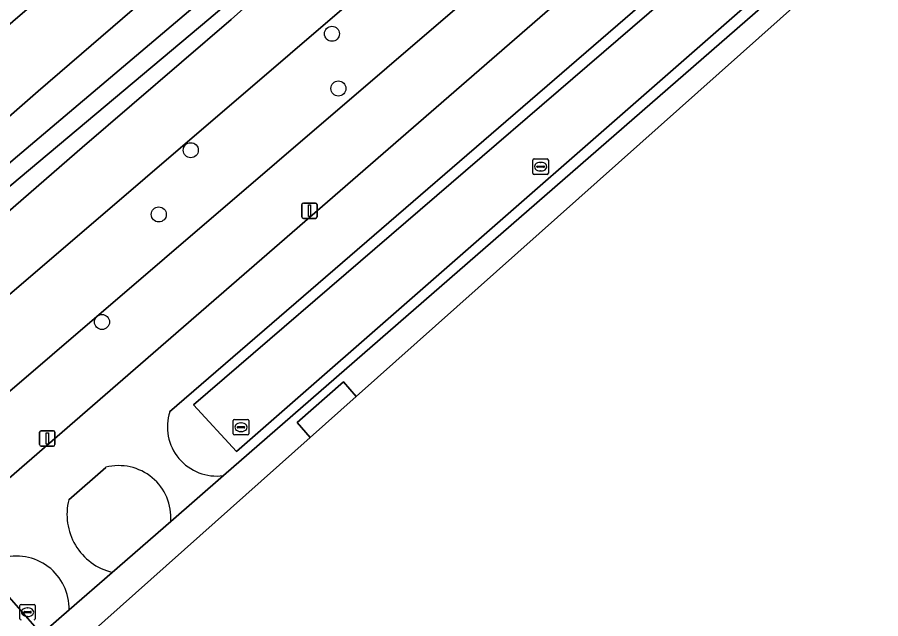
# Model space of a CAD drawing. Extents: x 155018 to 156648, y 383979 to 385733.
# Drawn here: x 156183 to 156239.1, y 384295.9 to 384335 of the extents above; entities that cross this region are included whole.
import ezdxf

# ---------------------------------------------------------------- set-up
doc = ezdxf.new("R2010")
doc.units = 0
for name, color, linetype in [('IMGEO_Berm_groen', 7, 'Continuous'), ('IMGEO_Boom', 7, 'Continuous'), ('IMGEO_Fietspad_gesloten', 7, 'Continuous'), ('IMGEO_Greppel_droge_sloot', 7, 'Continuous'), ('IMGEO_Groenvoorziening', 7, 'Continuous'), ('IMGEO_Kolk', 7, 'Continuous'), ('IMGEO_Lichtmast', 7, 'Continuous'), ('IMGEO_Loofbos', 7, 'Continuous'), ('IMGEO_Oever', 7, 'Continuous'), ('IMGEO_Rijbaan_lokaal_gesloten', 7, 'Continuous'), ('IMGEO_Rijbaan_lokaal_open', 7, 'Continuous'), ('IMGEO_Verkeerseiland_groen', 7, 'Continuous'), ('IMGEO_Waterloop', 7, 'Continuous')]:
    doc.layers.add(name, color=color, linetype=linetype)

msp = doc.modelspace()

# ---------------------------------------------------------------- linework, layer by layer
at = {"layer": 'IMGEO_Berm_groen'}
for points in [[(156214.35, 384338.025), (156134.617, 384269.644), (156128.031, 384277.497), (156123.05, 384283.437), (156200.868, 384350.384)], [(156236.457, 384347.12), (156227.605, 384339.354), (156192.925, 384309.395)], [(156133.424, 384262.426), (156142.806, 384270.572), (156179.673, 384302.64), (156225.198, 384342.177)], [(156196.415, 384305.237), (156238.323, 384341.737)], [(156150.342, 384265.11), (156186.389, 384296.505)]]:
    msp.add_lwpolyline(points, dxfattribs=at)
for points in [[(156194.464, 384309.843), (156235.876, 384345.481), (156238.28, 384342.7), (156197.268, 384306.809)], [(156142.745, 384264.974), (156181.408, 384298.551), (156184.153, 384295.426), (156145.486, 384261.812)]]:
    msp.add_lwpolyline(points, close=True, dxfattribs=at)
for centre, radius, start, end in [((156195.989, 384308.423), 3.214, 162.3927, 277.6239), ((156182.968, 384296.59), 3.422, 358.5708, 107.2319)]:
    msp.add_arc(centre, radius, start, end, dxfattribs=at)
at = {"layer": 'IMGEO_Boom'}
for centre in [(156203.474, 384333.959), (156203.892, 384330.402), (156194.298, 384326.39), (156192.217, 384322.217), (156188.525, 384315.225)]:
    msp.add_circle(centre, 0.489, dxfattribs=at)
at = {"layer": 'IMGEO_Fietspad_gesloten'}
for points in [[(156192.925, 384309.395), (156227.605, 384339.354), (156225.198, 384342.177), (156179.673, 384302.64), (156142.806, 384270.572), (156133.424, 384262.426), (156133.419, 384262.42), (156128.329, 384257.837)], [(156186.371, 384303.671), (156188.77, 384305.777)], [(156193, 384302.263), (156196.415, 384305.237)], [(156186.389, 384296.505), (156189.197, 384298.951)]]:
    msp.add_lwpolyline(points, dxfattribs=at)
for centre, radius, start, end in [((156195.989, 384308.423), 3.214, 162.3927, 277.6239), ((156189.622, 384302.499), 3.387, 355.9993, 104.5657), ((156190.116, 384302.707), 3.867, 165.5665, 256.2539), ((156182.968, 384296.59), 3.422, 358.5708, 107.2319)]:
    msp.add_arc(centre, radius, start, end, dxfattribs=at)
at = {"layer": 'IMGEO_Greppel_droge_sloot'}
for points in [[(156197.268, 384306.809), (156238.28, 384342.7), (156235.876, 384345.481), (156194.464, 384309.843)], [(156145.486, 384261.812), (156184.153, 384295.426), (156181.408, 384298.551), (156142.745, 384264.974)]]:
    msp.add_lwpolyline(points, close=True, dxfattribs=at)
at = {"layer": 'IMGEO_Groenvoorziening'}
msp.add_lwpolyline([(156215.271, 384350.586), (156212.547, 384348.449), (156209.975, 384346.566), (156206.373, 384343.345), (156196.913, 384334.897), (156187.241, 384326.576), (156180.422, 384320.643), (156174.984, 384315.679), (156163.418, 384306.011), (156157.275, 384300.791), (156150.71, 384295.249), (156140.606, 384286.194), (156134.174, 384280.068), (156133.229, 384279.084), (156132.685, 384278.599), (156134.612, 384275.951), (156219.615, 384348.849), (156217.036, 384352.009)], close=True, dxfattribs=at)
at = {"layer": 'IMGEO_Kolk'}
for p, q in [((156216.537, 384324.895), (156216.537, 384325.747)), ((156216.612, 384325.821), (156217.464, 384325.821)), ((156217.025, 384325.601), (156217.05, 384325.601)), ((156217.538, 384325.747), (156217.538, 384324.895)), ((156216.796, 384325.315), (156216.796, 384325.327)), ((156217.234, 384325.278), (156216.836, 384325.278)), ((156216.839, 384325.364), (156217.237, 384325.364)), ((156217.048, 384325.041), (156217.023, 384325.041)), ((156217.28, 384325.327), (156217.28, 384325.315)), ((156217.464, 384324.821), (156216.612, 384324.821)), ((156197.061, 384307.959), (156197.061, 384308.811)), ((156197.136, 384308.885), (156197.988, 384308.885)), ((156198.062, 384308.811), (156198.062, 384307.959)), ((156197.32, 384308.379), (156197.32, 384308.391)), ((156197.758, 384308.342), (156197.36, 384308.342)), ((156197.363, 384308.428), (156197.761, 384308.428)), ((156197.549, 384308.665), (156197.574, 384308.665)), ((156197.804, 384308.391), (156197.804, 384308.379)), ((156197.988, 384307.885), (156197.136, 384307.885)), ((156197.572, 384308.105), (156197.547, 384308.105)), ((156183.191, 384295.936), (156183.191, 384296.788)), ((156183.266, 384296.862), (156184.118, 384296.862)), ((156183.45, 384296.356), (156183.45, 384296.368)), ((156183.493, 384296.405), (156183.891, 384296.405)), ((156183.679, 384296.642), (156183.704, 384296.642)), ((156183.934, 384296.368), (156183.934, 384296.356)), ((156184.192, 384296.788), (156184.192, 384295.936)), ((156183.888, 384296.319), (156183.49, 384296.319)), ((156183.702, 384296.082), (156183.677, 384296.082))]:
    msp.add_line(p, q, dxfattribs=at)
for points in [[(156216.537, 384324.895), (156216.537, 384325.747)], [(156216.612, 384325.821), (156217.464, 384325.821)], [(156217.538, 384325.747), (156217.538, 384324.895)], [(156217.464, 384324.821), (156216.612, 384324.821)], [(156197.061, 384307.959), (156197.061, 384308.811)], [(156197.136, 384308.885), (156197.988, 384308.885)], [(156198.062, 384308.811), (156198.062, 384307.959)], [(156197.988, 384307.885), (156197.136, 384307.885)], [(156183.191, 384295.936), (156183.191, 384296.788)], [(156183.266, 384296.862), (156184.118, 384296.862)], [(156184.192, 384296.788), (156184.192, 384295.936)]]:
    msp.add_lwpolyline(points, dxfattribs=at)
for centre, radius, start, end in [((156216.614, 384325.745), 0.0765, 91.552, 178.448), ((156216.614, 384325.745), 0.0765, 91.552, 178.448), ((156217.462, 384325.745), 0.0765, 1.552, 88.448), ((156217.462, 384325.745), 0.0765, 1.552, 88.448), ((156216.836, 384325.324), 0.0403, 85.8775, 175.7526), ((156216.833, 384325.314), 0.0366, 178.938, 274.7102), ((156217.237, 384325.321), 0.043, 264.8664, 352.4533), ((156217.241, 384325.326), 0.0386, 1.7309, 96.639), ((156216.614, 384324.897), 0.0765, 181.552, 268.448), ((156216.614, 384324.897), 0.0765, 181.552, 268.448), ((156217.462, 384324.897), 0.0765, 271.552, 358.448), ((156217.462, 384324.897), 0.0765, 271.552, 358.448), ((156197.138, 384308.809), 0.0765, 91.552, 178.448), ((156197.138, 384308.809), 0.0765, 91.552, 178.448), ((156197.986, 384308.809), 0.0765, 1.552, 88.448), ((156197.986, 384308.809), 0.0765, 1.552, 88.448), ((156197.36, 384308.388), 0.0403, 85.8775, 175.7526), ((156197.357, 384308.378), 0.0366, 178.938, 274.7102), ((156197.761, 384308.385), 0.043, 264.8664, 352.4533), ((156197.765, 384308.39), 0.0386, 1.7309, 96.639), ((156197.138, 384307.961), 0.0765, 181.552, 268.448), ((156197.138, 384307.961), 0.0765, 181.552, 268.448), ((156197.986, 384307.961), 0.0765, 271.552, 358.448), ((156197.986, 384307.961), 0.0765, 271.552, 358.448), ((156183.268, 384296.786), 0.0765, 91.552, 178.448), ((156183.268, 384296.786), 0.0765, 91.552, 178.448), ((156183.49, 384296.365), 0.0403, 85.8775, 175.7526), ((156183.487, 384296.355), 0.0366, 178.938, 274.7102), ((156183.891, 384296.362), 0.043, 264.8664, 352.4533), ((156183.895, 384296.367), 0.0386, 1.7309, 96.639), ((156184.116, 384296.786), 0.0765, 1.552, 88.448), ((156184.116, 384296.786), 0.0765, 1.552, 88.448), ((156183.268, 384295.938), 0.0765, 181.552, 268.448), ((156183.268, 384295.938), 0.0765, 181.552, 268.448), ((156184.116, 384295.938), 0.0765, 271.552, 358.448), ((156184.116, 384295.938), 0.0765, 271.552, 358.448)]:
    msp.add_arc(centre, radius, start, end, dxfattribs=at)
for centre, major_axis, ratio, start_param, end_param in [((156217.024, 384325.321), (-0.387, 0.002), 0.722429, 4.712389, 7.853982), ((156217.049, 384325.321), (-0.39, 0.002), 0.717154, 1.570796, 4.712389), ((156197.548, 384308.385), (-0.387, 0.002), 0.722429, 4.712389, 7.853982), ((156197.573, 384308.385), (-0.39, 0.002), 0.717154, 1.570796, 4.712389), ((156183.678, 384296.362), (-0.387, 0.002), 0.722429, 4.712389, 7.853982), ((156183.703, 384296.362), (-0.39, 0.002), 0.717154, 1.570796, 4.712389)]:
    msp.add_ellipse(centre, major_axis=major_axis, ratio=ratio, start_param=start_param, end_param=end_param, dxfattribs=at)
at = {"layer": 'IMGEO_Lichtmast'}
for p, q in [((156201.519, 384322.056), (156201.519, 384322.856)), ((156201.519, 384322.856), (156201.519, 384322.056)), ((156201.619, 384322.956), (156202.409, 384322.956)), ((156202.409, 384322.956), (156201.619, 384322.956)), ((156202.509, 384322.856), (156202.509, 384322.056)), ((156202.509, 384322.056), (156202.509, 384322.856)), ((156202.409, 384321.956), (156201.619, 384321.956)), ((156201.619, 384321.956), (156202.409, 384321.956)), ((156184.574, 384308.155), (156185.364, 384308.155)), ((156185.364, 384308.155), (156184.574, 384308.155)), ((156184.474, 384307.255), (156184.474, 384308.055)), ((156184.474, 384308.055), (156184.474, 384307.255)), ((156185.464, 384308.055), (156185.464, 384307.255)), ((156185.464, 384307.255), (156185.464, 384308.055)), ((156185.364, 384307.155), (156184.574, 384307.155)), ((156184.574, 384307.155), (156185.364, 384307.155))]:
    msp.add_line(p, q, dxfattribs=at)
for points in [[(156201.939, 384322.831), (156202.089, 384322.831), (156202.089, 384322.081), (156201.939, 384322.081), (156201.939, 384322.831)], [(156184.894, 384308.03), (156185.044, 384308.03), (156185.044, 384307.28), (156184.894, 384307.28), (156184.894, 384308.03)]]:
    msp.add_lwpolyline(points, dxfattribs=at)
for centre, start, end in [((156201.619, 384322.856), 90, 180), ((156201.619, 384322.856), 90, 180), ((156202.409, 384322.856), 0, 90), ((156202.409, 384322.856), 360, 90), ((156201.619, 384322.056), 180, 270), ((156201.619, 384322.056), 180, 270), ((156202.409, 384322.056), 270, 0), ((156202.409, 384322.056), 270, 0), ((156184.574, 384308.055), 90, 180), ((156184.574, 384308.055), 90, 180), ((156185.364, 384308.055), 0, 90), ((156185.364, 384308.055), 360, 90), ((156184.574, 384307.255), 180, 270), ((156184.574, 384307.255), 180, 270), ((156185.364, 384307.255), 270, 0), ((156185.364, 384307.255), 270, 0)]:
    msp.add_arc(centre, 0.1, start, end, dxfattribs=at)
at = {"layer": 'IMGEO_Loofbos'}
for points in [[(156171.849, 384319.297), (156184.37, 384330.235), (156194.703, 384339.163), (156198.836, 384341.629), (156204.935, 384348.011), (156209.669, 384351.866), (156212.278, 384354.56), (156212.752, 384354.846), (156213.44, 384354.808), (156214.963, 384353.437), (156215.795, 384352.06), (156215.791, 384351.328), (156215.271, 384350.586), (156217.036, 384352.009), (156219.615, 384348.849), (156134.612, 384275.951)], [(156200.868, 384350.384), (156123.05, 384283.437), (156128.031, 384277.497), (156134.617, 384269.644), (156214.35, 384338.025)]]:
    msp.add_lwpolyline(points, dxfattribs=at)
at = {"layer": 'IMGEO_Oever'}
for points in [[(156180.422, 384320.643), (156187.241, 384326.576), (156196.913, 384334.897), (156206.373, 384343.345), (156209.975, 384346.566), (156212.547, 384348.449), (156215.271, 384350.586), (156215.791, 384351.328), (156215.795, 384352.06), (156214.963, 384353.437), (156213.44, 384354.808), (156212.752, 384354.846), (156212.278, 384354.56), (156209.669, 384351.866), (156204.935, 384348.011), (156198.836, 384341.629), (156194.703, 384339.163), (156184.37, 384330.235), (156171.849, 384319.297)], [(156164.233, 384310.018), (156183.045, 384326.001), (156199.92, 384340.306), (156204.753, 384345.076), (156208.457, 384348.444), (156211.234, 384350.937), (156213.573, 384352.844), (156214.132, 384353.161), (156214.616, 384353.074), (156214.98, 384352.725), (156215.155, 384352.288), (156215.035, 384351.917), (156211.814, 384349.343), (156208.587, 384346.897), (156205.447, 384344.02), (156201.495, 384340.032), (156195.464, 384334.904), (156181.997, 384323.59)]]:
    msp.add_lwpolyline(points, dxfattribs=at)
at = {"layer": 'IMGEO_Rijbaan_lokaal_gesloten'}
msp.add_lwpolyline([(156145.084, 384256.945), (156163.064, 384272.968), (156161.799, 384274.409), (156164.753, 384276.989), (156165.99, 384275.576), (156202.059, 384307.721), (156201.205, 384308.698), (156204.214, 384311.33), (156205.037, 384310.375), (156239.143, 384340.771), (156239.143, 384340.771), (156238.323, 384341.737), (156196.415, 384305.237), (156193, 384302.263), (156189.197, 384298.951), (156186.389, 384296.505), (156150.342, 384265.11), (156146.482, 384261.814), (156143.307, 384259.057)], close=True, dxfattribs=at)
at = {"layer": 'IMGEO_Rijbaan_lokaal_open'}
msp.add_lwpolyline([(156202.059, 384307.721), (156205.037, 384310.375), (156204.214, 384311.33), (156201.205, 384308.698)], close=True, dxfattribs=at)
at = {"layer": 'IMGEO_Verkeerseiland_groen'}
for points in [[(156188.77, 384305.777), (156186.371, 384303.671)], [(156189.197, 384298.951), (156193, 384302.263)]]:
    msp.add_lwpolyline(points, dxfattribs=at)
for centre, radius, start, end in [((156189.622, 384302.499), 3.387, 355.9993, 104.5657), ((156190.116, 384302.707), 3.867, 165.5665, 256.2539)]:
    msp.add_arc(centre, radius, start, end, dxfattribs=at)
at = {"layer": 'IMGEO_Waterloop'}
msp.add_lwpolyline([(156181.997, 384323.59), (156195.464, 384334.904), (156201.495, 384340.032), (156205.447, 384344.02), (156208.587, 384346.897), (156211.814, 384349.343), (156215.035, 384351.917), (156215.155, 384352.288), (156214.98, 384352.725), (156214.616, 384353.074), (156214.132, 384353.161), (156213.573, 384352.844), (156211.234, 384350.937), (156208.457, 384348.444), (156204.753, 384345.076), (156199.92, 384340.306), (156183.045, 384326.001), (156164.233, 384310.018)], dxfattribs=at)

doc.saveas('drawing.dxf')
